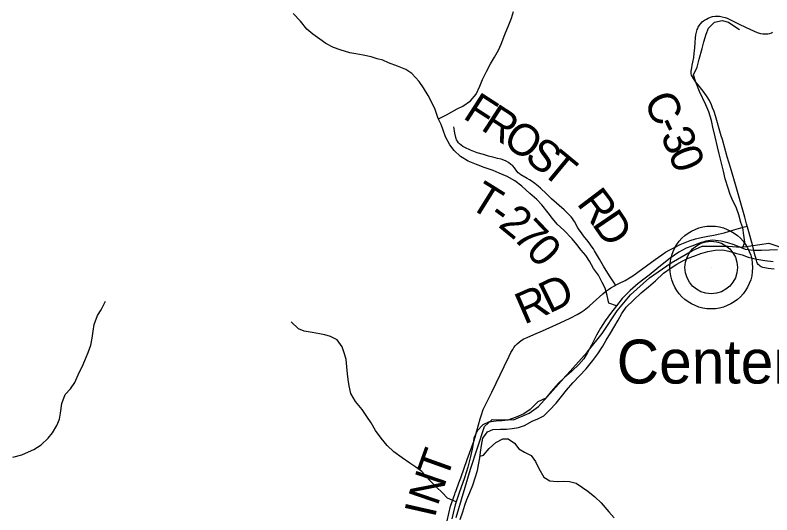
# Model space of a CAD drawing. Extents: x 1451455 to 1749751, y 218250 to 574981.
# Drawn here: x 1565665 to 1572855, y 291469 to 296211 of the extents above; entities that cross this region are included whole.
import ezdxf

# ---------------------------------------------------------------- set-up
doc = ezdxf.new("R2010")
doc.units = 0
for name, color, linetype in [('GM_X_County_Road', 7, 'Continuous'), ('GM_X_County_Road_Text', 7, 'Continuous'), ('GM_X_Minor_River', 7, 'Continuous'), ('GM_X_Township', 7, 'Continuous'), ('GM_X_Township_Road', 7, 'Continuous'), ('GM_X_Township_Road_Text', 7, 'Continuous'), ('GM_X_Unincorporated', 7, 'Continuous'), ('GM_X_Unincorporated_Location', 7, 'Continuous'), ('GM_X_Unincorporated_Text', 7, 'Continuous')]:
    doc.layers.add(name, color=color, linetype=linetype)

msp = doc.modelspace()

# ---------------------------------------------------------------- linework, layer by layer
at = {"layer": 'GM_X_County_Road'}
for points in [[(1572619.3, 294209.8), (1572613.4, 294231.7), (1572598, 294294.7), (1572507.9, 294605.6), (1572460.4, 294765.7), (1572430.4, 294866.1), (1572384.4, 295030.1), (1572374.3, 295064.7), (1572319.6, 295257), (1572306.9, 295297.4), (1572291.6, 295333.2), (1572281.3, 295360.5), (1572261, 295401.2), (1572238.9, 295437.2), (1572210.8, 295477.1), (1572166.6, 295533.9), (1572126.5, 295586), (1572109.6, 295610.3), (1572099.2, 295627.3), (1572092.3, 295642.4), (1572088.8, 295655.1), (1572087.4, 295664.9), (1572087.6, 295678.2), (1572093.9, 295712.8), (1572097.8, 295735.2), (1572103.3, 295764.2), (1572111.6, 295809), (1572117.5, 295850.3), (1572122.1, 295899), (1572125.9, 295951.3), (1572129.1, 295997.4), (1572132.5, 296023.7), (1572138, 296049.7), (1572146.4, 296075.1), (1572149.8, 296085.5), (1572155, 296097.4), (1572161.2, 296107.7), (1572167.9, 296116.5), (1572174.2, 296125.3), (1572180.5, 296132.4), (1572193.8, 296146.5), (1572203.6, 296155.8), (1572215.1, 296163.9), (1572232.1, 296174.7), (1572250.1, 296183.7), (1572272.1, 296191.9), (1572291.5, 296197), (1572314.7, 296200.6), (1572331.5, 296201.7), (1572358.2, 296200.5), (1572381.2, 296196.6), (1572410.2, 296189.1), (1572429.1, 296182.5), (1572462.4, 296168), (1572538.6, 296129.5), (1572609, 296094.6), (1572680.1, 296061.8), (1572716.1, 296047.1), (1572747, 296037.9), (1572769.4, 296034.3), (1572794.8, 296032.8), (1572816.5, 296033.8), (1572834.6, 296036.4), (1572849.6, 296042.1), (1572862.1, 296048.8)], [(1571370.2, 293648.1), (1571401.9, 293664.9), (1571460.6, 293694), (1571503.2, 293717.9), (1571533.4, 293736.9), (1571581.2, 293771), (1571744.5, 293892.3), (1571809.2, 293937.5), (1571845.2, 293960.7), (1571884.9, 293984.1), (1571934.4, 294010.4), (1571981.9, 294033.1), (1572030.4, 294053.7), (1572079.9, 294072), (1572130.2, 294087.9), (1572181.4, 294100.6), (1572246.2, 294112.4), (1572304.2, 294122.5), (1572345.8, 294131.5), (1572402.7, 294145.9), (1572493.9, 294172.6), (1572582, 294199), (1572594.6, 294202.6), (1572619.3, 294209.8)], [(1572690.7, 293949.1), (1572669.7, 294032.3), (1572635.7, 294154), (1572622, 294199.9), (1572619.3, 294209.8)], [(1572876.5, 293802), (1572820.6, 293806.9), (1572787.8, 293812.2), (1572768.2, 293817.3), (1572752.4, 293823.7), (1572743.3, 293828.7), (1572732.6, 293837.5), (1572725.4, 293845.1), (1572719.6, 293853.8), (1572712.1, 293869.3), (1572704.3, 293895), (1572690.7, 293949.1)], [(1569768.2, 291413), (1569802.8, 291549.7), (1569814.1, 291587.5), (1569841.3, 291664.7), (1569845.3, 291676.8), (1569853.6, 291701.3), (1569880.7, 291771.4), (1569898.7, 291820.4), (1569959.3, 291993.4), (1570024.7, 292175.3), (1570034.9, 292206.4), (1570052.5, 292266), (1570083.2, 292380), (1570094.8, 292417.7), (1570113, 292467.1), (1570129.9, 292506.5), (1570151.9, 292550.7), (1570194.4, 292632.2), (1570236.5, 292717.3), (1570311.4, 292877.8), (1570357.6, 292975.8), (1570376, 293010.8), (1570393, 293039.2), (1570403.5, 293055.6), (1570417.9, 293074.6), (1570434.3, 293091.7), (1570452.7, 293108.1), (1570471.7, 293123.2), (1570496.6, 293138.3), (1570528.1, 293152.7), (1570592.4, 293180.3), (1570676.4, 293216.8), (1570807.8, 293276.4), (1570882.8, 293309.5), (1570944.8, 293339.1), (1571005.5, 293371.1), (1571042.1, 293392.5), (1571071.6, 293412.7), (1571117.4, 293449.3), (1571157.2, 293483.3), (1571249.4, 293567.3), (1571275.1, 293588.1), (1571301.9, 293607.4), (1571323.9, 293622.1), (1571358.2, 293641.8), (1571370.2, 293648.1)]]:
    msp.add_lwpolyline(points, dxfattribs=at)
at = {"layer": 'GM_X_Minor_River'}
for points in [[(1571377.1, 293452.1), (1571305.6, 293477.2), (1571288.8, 293551.6), (1571270, 293619.9), (1571242.9, 293674.4), (1571208.1, 293743), (1571161.2, 293807.8), (1571122.3, 293876.5), (1571087.3, 293929.1), (1571044.2, 293981.8), (1571003.1, 294034.5), (1570958, 294089.2), (1570877.4, 294170.5), (1570814.4, 294227.6), (1570769.3, 294280.3), (1570730.3, 294335), (1570669.6, 294412), (1570620.5, 294462.8), (1570553.5, 294519.9), (1570478.7, 294589.1), (1570411.6, 294640.2), (1570338.4, 294681.3), (1570263, 294712.5), (1570207.4, 294737.4), (1570121.9, 294764.8), (1570048.5, 294793.9), (1569969.1, 294825.2), (1569895.9, 294870.3), (1569836.8, 294925.3), (1569795.8, 294982), (1569755.1, 295056.7), (1569730.2, 295119.1), (1569711.1, 295173.5), (1569684.1, 295231.9), (1569655.5, 295314.4), (1569624.7, 295383), (1569589.8, 295447.6), (1569545, 295522.3), (1569502.1, 295583), (1569435.4, 295656.1), (1569378.1, 295695), (1569298.7, 295728.3), (1569211.3, 295759.6), (1569159.7, 295782.5), (1569106, 295795.3), (1569048.3, 295814.2), (1568972.7, 295831.4), (1568901, 295844.5), (1568845.1, 295853.4), (1568753.7, 295880.8), (1568690.1, 295905.8), (1568616.8, 295941), (1568559.5, 295981.9), (1568494.4, 296030.9), (1568435.2, 296077.9), (1568374.6, 296154.9), (1568305.8, 296226)], [(1569686.7, 295226.3), (1569764.6, 295266.7), (1569865.4, 295321.2), (1569919.8, 295348.4), (1569992.6, 295399.3), (1570045.7, 295462.5), (1570078.9, 295536.1), (1570105.9, 295601.7), (1570143.1, 295675.2), (1570182.3, 295748.6), (1570219.4, 295812.1), (1570258.5, 295879.5), (1570281.4, 295935.2), (1570316.9, 296028.7), (1570356.4, 296120.2), (1570379.4, 296181.9), (1570400.5, 296245.6)], [(1572574.7, 294000.6), (1572596.2, 294055.9), (1572589.3, 294122), (1572578.5, 294192.3), (1572561.3, 294244.6), (1572540.6, 294317), (1572515.8, 294389.4), (1572482.8, 294450), (1572457.9, 294510.4), (1572440.8, 294568.8), (1572412.4, 294659.3), (1572395.6, 294729.6), (1572373, 294818), (1572354.3, 294894.4), (1572337.5, 294962.7), (1572317.1, 295057.1), (1572292.7, 295149.5), (1572279.7, 295211.8), (1572257.1, 295292.2), (1572226.2, 295358.7), (1572168.4, 295487.7), (1572131.9, 295576.3), (1572111.1, 295644.7), (1572144.3, 295718.3), (1572163.5, 295794), (1572193.2, 295895.6), (1572208.3, 295959.4), (1572231.5, 296031.1), (1572252.4, 296086.8), (1572309.3, 296144), (1572383.5, 296160.9), (1572443.2, 296143.9), (1572494.6, 296111.1), (1572545.9, 296074.3)], [(1572908.7, 293985), (1572832.7, 293980.1), (1572754.7, 293977.3), (1572676.8, 293978.5), (1572605, 293987.7), (1572551.5, 294010.5), (1572495.8, 294031.4), (1572436.2, 294050.3), (1572372.5, 294065.3), (1572290.7, 294074.6), (1572226.6, 294065.6), (1572166.4, 294048.5), (1572094, 294019.6), (1572039.7, 294000.4), (1571971.1, 293963.4), (1571888.2, 293904.7), (1571813.3, 293843.8), (1571760.6, 293804.5), (1571689.7, 293743.6), (1571637.1, 293704.3), (1571584.4, 293663.1), (1571509.4, 293598.2), (1571432.2, 293523.3), (1571377.1, 293452.1)], [(1571427.9, 293381.2), (1571470.8, 293438.6), (1571539.9, 293507.6), (1571612.9, 293574.6), (1571681.8, 293631.6), (1571748.8, 293690.6), (1571825.9, 293761.5), (1571898.7, 293814.4), (1571951.2, 293847.6), (1572001.7, 293876.9), (1572058.1, 293906), (1572114.3, 293923.2), (1572180.7, 293948.2), (1572247, 293969.2), (1572317.2, 293982.1), (1572385.2, 293985.1), (1572444.9, 293972.1), (1572508.5, 293953.1), (1572572.2, 293936.1), (1572629.8, 293915.2), (1572711.4, 293893.9), (1572787.1, 293882.8), (1572866.9, 293873.5)], [(1565643.8, 292017.1), (1565728.1, 292039.8), (1565792.5, 292066.8), (1565842.8, 292088.1), (1565911.5, 292133), (1565978.5, 292196.1), (1566021.3, 292247.5), (1566062.5, 292316.9), (1566085.4, 292376.6), (1566096.3, 292432.5), (1566109.9, 292524.4), (1566139.3, 292610.1), (1566192.1, 292663.3), (1566233.1, 292724.8), (1566272.6, 292820.3), (1566301.5, 292873.9), (1566328.5, 292933.5), (1566359.7, 293011.1), (1566382.9, 293078.8), (1566396, 293146.7), (1566407.1, 293212.6), (1566416.1, 293276.5), (1566447.5, 293362.1), (1566482.4, 293415.7), (1566523.7, 293497.1)], [(1571377.1, 293452.1), (1571320, 293380.9), (1571270.8, 293309.6), (1571225.7, 293240.2), (1571188.6, 293174.7), (1571141.1, 293079.3), (1571104, 293009.8), (1571069, 292948.3), (1571022.1, 292895), (1570953.1, 292832), (1570884.2, 292771), (1570825.3, 292715.8), (1570758.1, 292638.8), (1570707.1, 292575.5), (1570630.6, 292542.6), (1570557.4, 292467.7), (1570496.7, 292426.5), (1570426.3, 292395.6), (1570345.9, 292366.8), (1570289.8, 292359.7), (1570235.8, 292358.5), (1570161.7, 292347.6), (1570109.3, 292322.4), (1570054.4, 292265.2), (1570023.3, 292197.6), (1570016.5, 292145.6), (1570005.6, 292093.7), (1569992.5, 292023.9), (1569977.6, 291972), (1569964.8, 291920.2), (1569933.1, 291820.5), (1569914.2, 291764.8), (1569887, 291687.1), (1569865.9, 291621.3), (1569847, 291563.5), (1569827.7, 291485.8), (1569812.8, 291431.9)], [(1569894.6, 291424.6), (1569917.8, 291496.4), (1569938.9, 291562.1), (1569955.7, 291613.9), (1569984.8, 291681.6), (1570013.9, 291751.2), (1570037, 291818.9), (1570056.2, 291890.7), (1570067.1, 291944.6), (1570080.1, 292008.5), (1570087.1, 292064.5), (1570096.1, 292126.4), (1570107.2, 292196.3), (1570152.2, 292255.7), (1570204.5, 292278.9), (1570276.5, 292281.8), (1570334.5, 292280.9), (1570388.5, 292288.1), (1570446.6, 292297.2), (1570502.9, 292318.3), (1570577.6, 292359.2), (1570631.9, 292380.4), (1570688.3, 292409.6), (1570743.1, 292460.8), (1570804.2, 292527.9), (1570855.2, 292591.2), (1570904.2, 292652.5), (1570963.3, 292721.7), (1571089.4, 292855.9), (1571152.7, 292935), (1571201.7, 292998.3), (1571248.8, 293069.7), (1571281.7, 293125.2), (1571320.8, 293192.7), (1571351.7, 293246.3), (1571394.8, 293317.7), (1571427.9, 293381.2)], [(1569856.2, 291591.6), (1569772.1, 291626.8), (1569721, 291679.6), (1569667.9, 291732.5), (1569603, 291797.6), (1569528.4, 291878.8), (1569473.2, 291921.8), (1569415.9, 291960.7), (1569340.8, 292009.9), (1569261.8, 292067.2), (1569198.8, 292128.2), (1569142, 292195.2), (1569089.3, 292270.1), (1569046.5, 292340.8), (1569007.5, 292401.5), (1568960.7, 292468.3), (1568900, 292545.3), (1568855.3, 292620.1), (1568838.5, 292692.5), (1568827.5, 292754.7), (1568822.4, 292806.8), (1568817.5, 292873), (1568808.7, 292943.2), (1568795.5, 292995.5), (1568772.7, 293063.9), (1568723.8, 293130.7), (1568660.4, 293161.7), (1568608.7, 293176.5), (1568556.9, 293187.4), (1568487.2, 293198.5), (1568411.5, 293213.6), (1568357.9, 293234.5), (1568287, 293301.7)], [(1570082.2, 292024.9), (1570114.5, 292034), (1570169.6, 292099.2), (1570230.4, 292154.3), (1570297, 292189.4), (1570349, 292190.6), (1570408.2, 292147.6), (1570449.3, 292094.9), (1570504.7, 292064), (1570566.2, 292033), (1570609.2, 291976.3), (1570640, 291907.7), (1570686.6, 291824.9), (1570746, 291792), (1570815.9, 291786.9), (1570871.9, 291790), (1570931.8, 291785.1), (1570995.5, 291770.1), (1571054.7, 291729.1), (1571106.1, 291694.3), (1571171.2, 291639.2), (1571234.2, 291582.1), (1571304.7, 291499), (1571355.7, 291440.1)]]:
    msp.add_lwpolyline(points, dxfattribs=at)
at = {"layer": 'GM_X_Township'}
msp.add_lwpolyline([(1569854.8, 291443.1), (1569992.5, 291901.2), (1570125.6, 292306.3), (1570195.6, 292374), (1570398.7, 292371.8), (1570549.8, 292432.7), (1570636.7, 292497), (1570911.2, 292801.7), (1571100.5, 293013.8), (1571241.5, 293189.9), (1571383.7, 293404.2), (1571512.3, 293556.5), (1571692.9, 293719), (1571899.3, 293860.1), (1572101.3, 293977.4), (1572192.7, 294019.2), (1572439.8, 294018.1), (1572558.3, 294007.9), (1572655.6, 294022.3), (1572825.7, 294047.4), (1573001.7, 293986.5)], dxfattribs=at)
msp.add_lwpolyline([(1569854.8, 291443.1), (1569992.5, 291901.2), (1570125.6, 292306.3), (1570195.6, 292374), (1570398.7, 292371.8), (1570549.8, 292432.7), (1570636.7, 292497), (1570911.2, 292801.7), (1571100.5, 293013.8), (1571241.5, 293189.9), (1571383.7, 293404.2), (1571512.3, 293556.5), (1571692.9, 293719), (1571899.3, 293860.1), (1572101.3, 293977.4), (1572192.7, 294019.2), (1572439.8, 294018.1), (1572558.3, 294007.9), (1572655.6, 294022.3), (1572825.7, 294047.4), (1573001.7, 293986.5)], dxfattribs=at)
at = {"layer": 'GM_X_Township_Road'}
msp.add_lwpolyline([(1571370.2, 293648.1), (1571355.4, 293671), (1571312.5, 293737.1), (1571254.8, 293828.7), (1571215.4, 293897), (1571170.6, 293973.5), (1571158.9, 293992.8), (1571147.3, 294009.2), (1571108.2, 294061.8), (1571066, 294116.3), (1571052.6, 294135), (1571035, 294158.9), (1571023.5, 294174.9), (1571011.2, 294193.3), (1570978.3, 294254.2), (1570970.2, 294266.7), (1570959.9, 294281.5), (1570947.4, 294296.4), (1570923, 294322.1), (1570880.2, 294362.3), (1570759.6, 294468.6), (1570712.2, 294515.7), (1570656.4, 294569.6), (1570634.7, 294589.4), (1570603.6, 294613.3), (1570568.4, 294637.4), (1570552, 294648.3), (1570529.8, 294662.2), (1570469.8, 294696), (1570453.7, 294707.3), (1570444.1, 294716.2), (1570431.3, 294731.1), (1570407.9, 294762.8), (1570392.5, 294779.8), (1570375.2, 294794.9), (1570351.2, 294812.2), (1570328.6, 294825.6), (1570307.7, 294835), (1570282.9, 294843.4), (1570247.8, 294852.1), (1570203.2, 294862.7), (1570163.8, 294873.8), (1570115.1, 294887.6), (1570055.5, 294905.2), (1570024.4, 294915.8), (1569991.1, 294929.7), (1569937.9, 294954.8), (1569917.5, 294965), (1569901.2, 294975.9), (1569886.6, 294988.7), (1569875.9, 295000.9), (1569866.7, 295014.5), (1569859.4, 295029.4), (1569855.3, 295041.5), (1569853.4, 295050.1), (1569842.3, 295092.1), (1569837.8, 295114.7), (1569833.4, 295150.5)], dxfattribs=at)
at = {"layer": 'GM_X_Unincorporated'}
for radius in [392.8, 249]:
    msp.add_circle((1572278.1, 293816.4), radius, dxfattribs=at)
at = {"layer": 'GM_X_Unincorporated_Location'}
msp.add_line((1572278.1, 293816.4), (1572278.1, 293816.4), dxfattribs=at)

# ---------------------------------------------------------------- texts
at = {"layer": 'GM_X_County_Road_Text'}
for s, rotation, p in [('C', 296.17233, (1571630.2, 295398)), ('-', 295.85114, (1571738.7, 295177.3)), ('3', 294.75297, (1571791.8, 295067.8)), ('0', 290.86304, (1571867, 294904.9)), ('D', 26.02288, (1570739.8, 293376.2)), ('R', 23.52479, (1570501.2, 293272)), ('T', 70.27814, (1569763.3, 291793.4)), ('N', 71.07604, (1569678.1, 291544.7)), ('I', 77.27152, (1569653.3, 291432.7))]:
    msp.add_text(s, height=300, rotation=rotation, dxfattribs=at).set_placement(p)
at = {"layer": 'GM_X_Township_Road_Text'}
for s, rotation, p in [('F', 327.24165, (1569909, 295239)), ('R', 326.97188, (1570078.9, 295129.7)), ('O', 324.28786, (1570282.4, 294997.5)), ('S', 321.12648, (1570493.3, 294846.1)), ('T', 320.39746, (1570650, 294719.7)), ('T', 328.07117, (1569963.2, 294394.8)), ('R', 307.15131, (1570993.3, 294423.1)), ('-', 323.83891, (1570148.8, 294279.4)), ('2', 320.79444, (1570245, 294209.3)), ('D', 304.04521, (1571139.6, 294230.2)), ('7', 313.68806, (1570380.9, 294099.1)), ('0', 311.45053, (1570506.5, 293967.8))]:
    msp.add_text(s, height=300, rotation=rotation, dxfattribs=at).set_placement(p)
at = {"layer": 'GM_X_Unincorporated_Text'}
msp.add_text('Centerpoint', height=417, rotation=0.00001, dxfattribs=at).set_placement((1571380.7, 292715.1))

doc.saveas('drawing.dxf')
